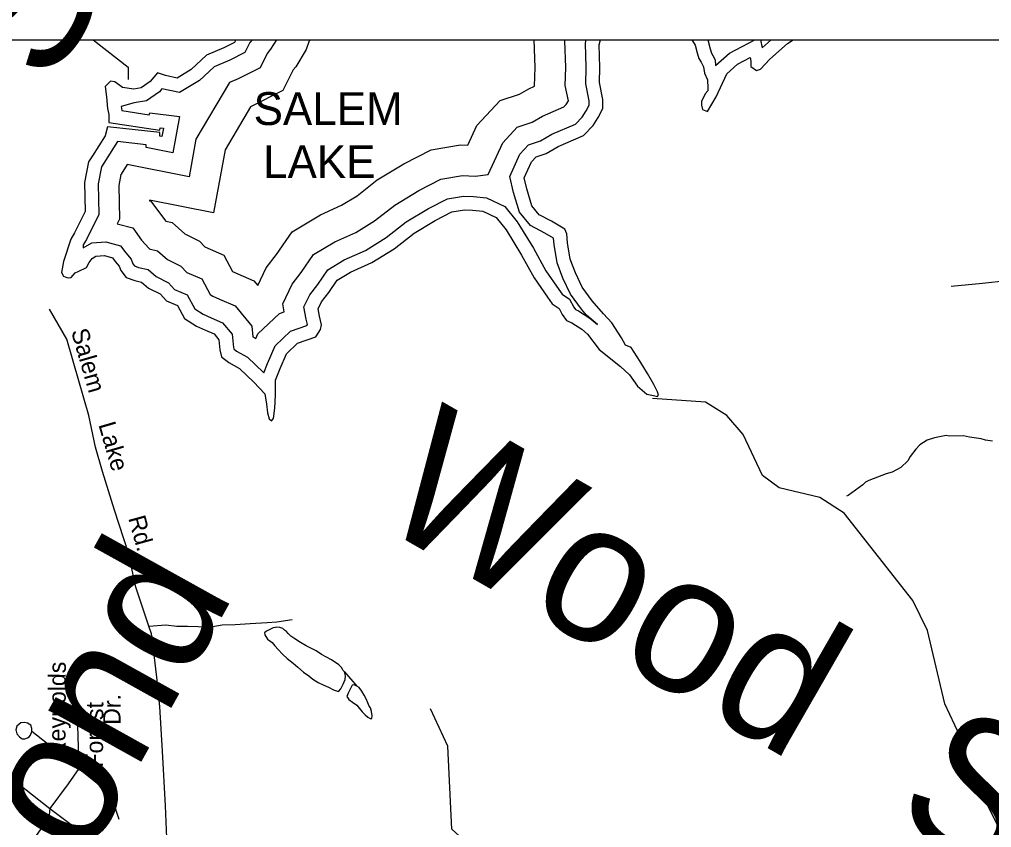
# Model space of a CAD drawing. Extents: x 1553981 to 1780076, y 812965 to 996873.
# Drawn here: x 1635367 to 1636034, y 847614 to 848169 of the extents above; entities that cross this region are included whole.
import ezdxf

# ---------------------------------------------------------------- set-up
doc = ezdxf.new("R2010")
doc.units = 0
for name, color, linetype in [('Default', 7, 'Continuous'), ('Exist Hydrographic Buffer Line', 7, 'Continuous'), ('Exist Hydrographic Creek Single Shore', 7, 'Continuous'), ('Exist Hydrographic Lake Shore', 7, 'Continuous'), ('Exist Hydrographic Lake Shore Label', 7, 'Continuous'), ('Exist Hydrographic Misc Water Feature', 7, 'Continuous'), ('Exist Road Non-System Type 51 Label', 7, 'Continuous'), ('Map Preparation Border County Name Lower Right Label', 7, 'Continuous')]:
    doc.layers.add(name, color=color, linetype=linetype)

msp = doc.modelspace()

# ---------------------------------------------------------------- linework, layer by layer
at = {"layer": 'Default'}
msp.add_lwpolyline([(1632323.05, 848155.4), (1636375.85, 848155.4), (1636375.85, 845052.3), (1632323.05, 845052.3)], close=True, dxfattribs=at)
at = {"layer": 'Exist Hydrographic Buffer Line'}
for points in [[(1635526.68, 848155.4), (1635525.15, 848153.46), (1635521.68, 848146.52), (1635511.34, 848141.25), (1635500.56, 848136.75), (1635490.66, 848127.36), (1635476.8, 848119.11), (1635464.85, 848121.7), (1635463.16, 848119.7), (1635454.17, 848113.38), (1635445.64, 848112.04), (1635436.83, 848109.43), (1635437.36, 848106.72), (1635456.09, 848103.8), (1635456.43, 848105.26), (1635476.78, 848102.72), (1635472.24, 848077.76), (1635454.02, 848081.4), (1635454.02, 848083.21), (1635434.32, 848085.39), (1635424.97, 848070.65), (1635423.24, 848068.01), (1635421.11, 848056.49), (1635421.54, 848035.31), (1635413.13, 848018.27), (1635410.84, 848014.5), (1635410.72, 848012.44), (1635416.72, 848015.91), (1635426.27, 848016.56), (1635436.38, 848013.85), (1635439.94, 848009.02), (1635443.75, 848004.69), (1635444.91, 848001.5), (1635446.05, 848000.04), (1635448.76, 847999.05), (1635455.29, 847997.6), (1635460.79, 847992.73), (1635469.32, 847988.54), (1635473.53, 847983.94), (1635482.19, 847980.19), (1635487.3, 847970.53), (1635493.01, 847966.99), (1635498.61, 847964.37), (1635506.36, 847961.03), (1635512.95, 847953.11), (1635513.82, 847943.94), (1635514.06, 847943.02), (1635515.96, 847941.47), (1635523.6, 847937.3), (1635534.42, 847926.78), (1635534.65, 847926.54), (1635537.24, 847933.12), (1635542.42, 847945.21), (1635552.96, 847955.2), (1635564.21, 847959.15), (1635564.7, 847959.93), (1635563.8, 847963.52), (1635562.28, 847971.99), (1635566.27, 847980.21), (1635571.73, 847987.39), (1635578.59, 847997.37), (1635589.93, 848004.11), (1635604.44, 848010.7), (1635618.76, 848019.45), (1635632.55, 848030.32), (1635647.87, 848039.51), (1635660.7, 848046.15), (1635671.87, 848048.01), (1635678.69, 848047.69), (1635687.64, 848046.77), (1635700.11, 848040.8), (1635708.74, 848030.35), (1635719.77, 848012.15), (1635728.37, 847996.78), (1635737.19, 847983.96), (1635739.4, 847980.74), (1635744.61, 847977.12), (1635747.51, 847971.68), (1635748.64, 847970.09), (1635750.65, 847969.16), (1635758.56, 847964.14), (1635763.81, 847959.76), (1635756.21, 847966.19), (1635752.74, 847970.25), (1635745.13, 847980.65), (1635739.95, 847991.6), (1635735.98, 848002.15), (1635733.92, 848014.68), (1635733.55, 848019.03), (1635727.54, 848022.6), (1635717.76, 848027.73), (1635710.16, 848036.89), (1635706.18, 848050.53), (1635703.5, 848061.44), (1635710.52, 848076.75), (1635716.5, 848083.21), (1635724.72, 848085.9), (1635732.42, 848090.45), (1635748.7, 848097.48), (1635753.29, 848102.25), (1635756.03, 848106.58), (1635758.07, 848110.42), (1635758.07, 848113.35), (1635755.67, 848125.11), (1635755.95, 848136.38), (1635755.46, 848152.99), (1635756.07, 848155.4)], [(1635543.33, 848155.4), (1635539.34, 848148.85), (1635537.04, 848145.92), (1635532.14, 848136.13), (1635517.22, 848128.53), (1635511.14, 848125.99), (1635488.18, 848087.18), (1635483.46, 848061.24), (1635440.97, 848069.74), (1635436.74, 848063.08), (1635436.5, 848062.71), (1635435.14, 848055.35), (1635435.6, 848032.18), (1635434.02, 848028.98), (1635444.74, 848026.1), (1635450.85, 848017.82), (1635456, 848011.96), (1635456.07, 848011.77), (1635461.86, 848010.48), (1635468.67, 848004.46), (1635477.86, 847999.94), (1635481.83, 847995.6), (1635492.26, 847991.08), (1635497.9, 847980.43), (1635499.69, 847979.33), (1635504.35, 847977.14), (1635514.97, 847972.56), (1635526.49, 847958.74), (1635527.19, 847951.29), (1635529.3, 847950.14), (1635530.69, 847953.38), (1635545.5, 847967.42), (1635548.68, 847968.54), (1635547.7, 847974.01), (1635554.29, 847987.57), (1635560.38, 847995.59), (1635568.8, 848007.84), (1635583.44, 848016.54), (1635597.87, 848023.1), (1635610.75, 848030.96), (1635624.58, 848041.87), (1635641.05, 848051.74), (1635656.22, 848059.6), (1635671.05, 848062.07), (1635679.74, 848061.65), (1635688.74, 848062.83), (1635698.72, 848084.62), (1635708.69, 848095.39), (1635718.92, 848098.74), (1635726.06, 848102.95), (1635740.56, 848109.21), (1635742.22, 848110.94), (1635743.77, 848113.39), (1635741.63, 848123.87), (1635741.95, 848136.35), (1635741.4, 848154.53), (1635741.62, 848155.4)], [(1635566.34, 848155.4), (1635565.86, 848154.63), (1635563.85, 848148.7), (1635556.62, 848136.86), (1635554.87, 848134.63), (1635547.83, 848120.56), (1635526.04, 848109.46), (1635525.66, 848109.3), (1635508.17, 848079.73), (1635500.3, 848036.45), (1635456.34, 848045.24), (1635456.35, 848044.73), (1635457.28, 848044.48), (1635467.21, 848031.01), (1635467.43, 848030.75), (1635471.72, 848029.8), (1635480.47, 848022.05), (1635490.67, 848017.04), (1635494.29, 848013.09), (1635507.38, 848007.41), (1635513.35, 847996.13), (1635527.9, 847989.85), (1635530.52, 847986.71), (1635536.31, 847998.62), (1635543.36, 848007.9), (1635554.1, 848023.53), (1635573.7, 848035.18), (1635588.02, 848041.69), (1635598.74, 848048.23), (1635612.63, 848059.18), (1635630.81, 848070.09), (1635649.5, 848079.77), (1635669.81, 848083.15), (1635674.84, 848082.91), (1635681.03, 848096.42), (1635696.99, 848113.66), (1635710.22, 848117.98), (1635716.53, 848121.71), (1635720.61, 848123.47), (1635720.94, 848136.3), (1635720.37, 848155.4)], [(1635839.36, 848155.4), (1635839.4, 848155.34), (1635841.16, 848149.08), (1635842.02, 848146.23), (1635843.03, 848144.49), (1635844.6, 848141.47), (1635844.83, 848137.56), (1635854.39, 848146.25), (1635871.64, 848155.4)], [(1635875.56, 848155.4), (1635876.72, 848149.88), (1635882.99, 848155.4)]]:
    msp.add_lwpolyline(points, dxfattribs=at)
at = {"layer": 'Exist Hydrographic Creek Single Shore'}
for points in [[(1635417.7, 848155.4), (1635441.61, 848136.6), (1635441.61, 848127.99)], [(1636039.28, 847614.53), (1636016.37, 847659.61), (1636012.38, 847677.34), (1636002.25, 847699.29), (1635990.37, 847749.59), (1635980.25, 847770.32), (1635932.99, 847830.37), (1635916.37, 847840.96), (1635888.37, 847847.68), (1635877, 847856.11), (1635863.75, 847884.29), (1635852.5, 847897.24), (1635837.99, 847906.56), (1635801.62, 847908.95)]]:
    msp.add_lwpolyline(points, dxfattribs=at)
at = {"layer": 'Exist Hydrographic Lake Shore'}
for points in [[(1635515.64, 848155.4), (1635514.68, 848153.47), (1635507.4, 848149.77), (1635495.36, 848144.74), (1635484.97, 848134.88), (1635475.18, 848129.05), (1635467.24, 848130.77), (1635461.81, 848132.63), (1635456.78, 848126.67), (1635450.56, 848122.3), (1635445.53, 848121.51), (1635437.72, 848122.57), (1635432.43, 848126.54), (1635429.52, 848126.94), (1635425.81, 848123.36), (1635426.87, 848116.09), (1635427.53, 848108.14), (1635428.33, 848104.04), (1635428.33, 848100.87), (1635428.46, 848098.62), (1635463.27, 848093.19), (1635463.66, 848094.91), (1635465.78, 848094.65), (1635464.72, 848088.82), (1635463.4, 848089.09), (1635463.4, 848091.6), (1635427.53, 848095.57), (1635425.81, 848089.48), (1635417.08, 848075.72), (1635414.37, 848071.55), (1635411.72, 848057.26), (1635412.12, 848037.41), (1635404.9, 848022.79), (1635402.26, 848018.42), (1635397.29, 848003), (1635395.97, 847995.46), (1635397.29, 847992.94), (1635399.54, 847992.15), (1635400.6, 847991.88), (1635402.46, 847992.15), (1635405.37, 847995.33), (1635407.22, 847996.12), (1635413.04, 847999.03), (1635414.76, 848002.34), (1635417.01, 848005.25), (1635419.53, 848006.71), (1635425.35, 848007.1), (1635430.78, 848005.65), (1635432.63, 848003.13), (1635435.54, 847999.83), (1635436.6, 847996.91), (1635440.3, 847992.15), (1635446.13, 847990.03), (1635450.89, 847988.97), (1635455.52, 847984.87), (1635463.6, 847980.9), (1635467.96, 847976.14), (1635475.44, 847972.89), (1635480.2, 847963.89), (1635488.54, 847958.73), (1635494.76, 847955.82), (1635500.59, 847953.31), (1635503.89, 847949.34), (1635504.56, 847942.32), (1635505.75, 847937.69), (1635510.71, 847933.66), (1635517.99, 847929.69), (1635527.78, 847920.16), (1635535.46, 847912.22), (1635536.52, 847905.2), (1635537.18, 847899.11), (1635538.37, 847895.01), (1635540.09, 847893.56), (1635541.28, 847895.28), (1635542.34, 847902.29), (1635542.74, 847911.29), (1635542.74, 847921.48), (1635545.91, 847929.55), (1635550.28, 847939.74), (1635557.95, 847947.02), (1635570.39, 847951.39), (1635573.57, 847956.42), (1635574.43, 847959.66), (1635572.97, 847965.48), (1635572.05, 847970.64), (1635574.3, 847975.28), (1635579.33, 847981.89), (1635585.15, 847990.36), (1635594.28, 847995.79), (1635608.84, 848002.41), (1635624.12, 848011.74), (1635637.89, 848022.59), (1635652.44, 848031.32), (1635663.69, 848037.14), (1635672.43, 848038.6), (1635677.99, 848038.34), (1635685.07, 848037.61), (1635694.2, 848033.24), (1635701.08, 848024.9), (1635711.67, 848007.43), (1635720.4, 847991.82), (1635729.47, 847978.65), (1635732.64, 847974.02), (1635737.41, 847970.71), (1635739.52, 847966.74), (1635742.44, 847962.64), (1635746.14, 847960.92), (1635753.02, 847956.55), (1635756.99, 847953.24), (1635765, 847942.72), (1635779.56, 847931.07), (1635785.64, 847925.25), (1635791.2, 847917.58), (1635797.62, 847912.08), (1635802.25, 847911.03), (1635804.9, 847910.36), (1635805.56, 847911.29), (1635804.9, 847913.54), (1635802.38, 847918.57), (1635798.02, 847926.24), (1635792.99, 847934.32), (1635786.77, 847944.11), (1635783.06, 847945.57), (1635780.15, 847950.59), (1635773.67, 847960.92), (1635767.78, 847967.07), (1635760.1, 847976.07), (1635753.22, 847985.47), (1635748.59, 847995.26), (1635745.08, 848004.59), (1635743.23, 848015.84), (1635742.7, 848022.06), (1635741.24, 848025.37), (1635732.11, 848030.79), (1635723.78, 848035.16), (1635718.61, 848041.38), (1635715.24, 848052.96), (1635713.39, 848060.5), (1635718.42, 848071.49), (1635721.72, 848075.06), (1635728.61, 848077.31), (1635736.68, 848082.07), (1635754.15, 848089.62), (1635760.7, 848096.43), (1635764.14, 848101.86), (1635767.45, 848108.08), (1635767.45, 848114.3), (1635765.07, 848125.94), (1635765.33, 848136.4), (1635764.87, 848151.95), (1635765.74, 848155.4)], [(1635828.55, 848155.4), (1635828.98, 848154.53), (1635830.71, 848151.62), (1635832.16, 848146.46), (1635833.35, 848142.49), (1635834.81, 848139.97), (1635836.53, 848136.66), (1635837.32, 848132.3), (1635839.18, 848127.93), (1635839.44, 848122.11), (1635839.44, 848120.25), (1635837.72, 848118.14), (1635835.2, 848112.98), (1635835.2, 848110.46), (1635835.87, 848107.55), (1635839.18, 848106.09), (1635845.26, 848116.15), (1635852.54, 848131.9), (1635859.82, 848138.52), (1635868.55, 848143.15), (1635869.08, 848140.63), (1635869.08, 848137.06), (1635872.92, 848134.15), (1635875.57, 848135.08), (1635882.05, 848142.09), (1635894.1, 848152.68), (1635897.97, 848155.4)]]:
    msp.add_lwpolyline(points, dxfattribs=at)
at = {"layer": 'Exist Hydrographic Misc Water Feature'}
for p, q in [((1635589.26, 847722.32), (1635590.08, 847721.35)), ((1635590.08, 847721.35), (1635598.48, 847711.51)), ((1635607.99, 847696.59), (1635607.14, 847697.7))]:
    msp.add_line(p, q, dxfattribs=at)
for points in [[(1636034.99, 847879.73), (1636030, 847880.28), (1636027.01, 847881.3), (1636019.03, 847882.36), (1636015.04, 847883.39), (1636005.04, 847883.22), (1636003.05, 847883.49), (1635995.05, 847882.06), (1635990.04, 847880.35), (1635985.03, 847877.14), (1635982.26, 847874.16), (1635978.48, 847869.2), (1635976.71, 847866.22), (1635971.93, 847861.51), (1635965.91, 847858.31), (1635961.91, 847857.34), (1635949.89, 847852.69), (1635947.63, 847851.46), (1635945.87, 847849.72), (1635935.83, 847842.31), (1635934.69, 847842.05)], [(1635542.47, 847751.86), (1635541.24, 847751.57), (1635539.32, 847750.5), (1635536.53, 847749.29), (1635535.12, 847748.13), (1635535.46, 847746.81), (1635537.33, 847743.85), (1635540.38, 847741.46), (1635542.34, 847739.08), (1635544.59, 847736.7), (1635547.64, 847733.36)], [(1635589.26, 847722.32), (1635588.05, 847724.39), (1635586.15, 847726.03), (1635581.2, 847729.47), (1635574.28, 847733.31), (1635570.56, 847735.78), (1635567.5, 847737.28), (1635563.85, 847739.24), (1635559.99, 847741.35), (1635556.06, 847743.9), (1635553.29, 847745.84), (1635551.41, 847747.55), (1635550.32, 847748.96), (1635549.01, 847750), (1635547.78, 847750.98), (1635545.65, 847751.66), (1635543.31, 847752.06), (1635542.47, 847751.86)], [(1635547.64, 847733.36), (1635550.83, 847730.45), (1635554.83, 847727.17), (1635558.09, 847724.49), (1635561.88, 847721.06), (1635565.73, 847718.52), (1635568.42, 847716.28), (1635572.06, 847714.03), (1635575.93, 847712.07), (1635579.07, 847710.71), (1635582.65, 847709.05), (1635586.01, 847707.9), (1635587.57, 847709.72), (1635589.15, 847712.78), (1635590.58, 847716.06), (1635590.76, 847718.48), (1635590.08, 847721.35)], [(1635598.48, 847711.51), (1635596.76, 847712.27), (1635595.36, 847712.11), (1635594.48, 847710.31), (1635592.66, 847706.68), (1635591.77, 847704.37), (1635593.12, 847702.37), (1635595.52, 847700.46), (1635598.58, 847698.43), (1635600.39, 847696.15), (1635602.25, 847693.88), (1635604.21, 847691.76), (1635606.06, 847690.27), (1635607.63, 847689.23), (1635608.92, 847689.28), (1635609.15, 847691.05), (1635608.7, 847694.06), (1635607.99, 847696.59)], [(1635607.14, 847697.7), (1635606.08, 847700.01), (1635604.89, 847702.66), (1635603.64, 847705.34), (1635602, 847708.03), (1635600.09, 847710.45), (1635598.48, 847711.51)]]:
    msp.add_lwpolyline(points, dxfattribs=at)
at = {"layer": 'Map Preparation Border County Name Lower Right Label'}
for points in [[(1636086.61, 847934.74), (1636081.66, 847941.02), (1636075.19, 847947.55), (1636071.37, 847952.71), (1636068.18, 847959.43), (1636066.07, 847965.1), (1636063.86, 847972.12), (1636060.89, 847981.39), (1636059.68, 847984.39), (1636057.8, 847986.53), (1636056.45, 847987.9), (1636054.44, 847988.92), (1636051.71, 847989.68), (1636048.11, 847989.83), (1636044.71, 847989.72), (1636027.96, 847988.08), (1636006.46, 847985.97)], [(1635455.82, 847752.75), (1635446.9, 847779.53), (1635441.86, 847802.81), (1635432.18, 847832.21), (1635424.11, 847858.9), (1635419.22, 847875.66), (1635414.59, 847897.24), (1635407.75, 847921.04), (1635399.43, 847949.83), (1635387.68, 847970.38)], [(1635455.82, 847752.75), (1635467.55, 847753.59), (1635475.04, 847752.78), (1635482.42, 847752.72), (1635489.67, 847752.43), (1635498.45, 847752.17), (1635506.05, 847753.68), (1635515.07, 847753.74), (1635525.45, 847754.61), (1635537.05, 847755.27), (1635543.65, 847755.66), (1635554.31, 847757.21)], [(1635461.25, 847717.75), (1635459.58, 847733.01), (1635457.68, 847747.51), (1635455.82, 847752.75)], [(1635468.7, 847566.87), (1635468.54, 847596.23), (1635467.23, 847629.23), (1635465.19, 847666.74), (1635463.39, 847697.49), (1635461.25, 847717.75)], [(1635406.47, 847699.06), (1635407.7, 847654.86)], [(1635645.63, 847465.69), (1635650.64, 847490.15), (1635663.16, 847545.18), (1635679.65, 847598.75), (1635663.78, 847613.31), (1635661.13, 847670.22), (1635649.14, 847695.91)], [(1635374.67, 847677.92), (1635375.49, 847680.33), (1635375.48, 847682.34), (1635374.75, 847684.6), (1635372.51, 847686.1), (1635370.61, 847686.54), (1635367.96, 847686.24), (1635366.51, 847685.14), (1635365.26, 847683.89), (1635364.63, 847681.38), (1635365.23, 847678.64), (1635366.96, 847676.63), (1635368.96, 847675.36), (1635370.71, 847675.35), (1635372.45, 847676.09), (1635373.71, 847676.59), (1635374.67, 847677.92)], [(1635407.7, 847654.86), (1635375.49, 847680.33)], [(1635340.01, 847665.05), (1635387.76, 847627.54)], [(1635407.7, 847654.86), (1635400.34, 847644.42), (1635387.76, 847627.54)], [(1635407.7, 847654.86), (1635422.42, 847643.19), (1635430.09, 847635.52), (1635435.31, 847620.17)], [(1635387.76, 847627.54), (1635387.15, 847620.78), (1635380.09, 847611.27), (1635373.04, 847600.83), (1635369.05, 847584.56), (1635368.45, 847556.44)], [(1635387.76, 847627.54), (1635468.7, 847566.87)]]:
    msp.add_lwpolyline(points, dxfattribs=at)

# ---------------------------------------------------------------- texts
at = {"layer": 'Exist Hydrographic Lake Shore Label'}
for s, p in [('SALEM', (1635527.76, 848096.79)), ('LAKE', (1635534.27, 848060.38))]:
    msp.add_text(s, height=22.556, dxfattribs=at).set_placement(p)
at = {"layer": 'Exist Road Non-System Type 51 Label'}
for s, height, rotation, p in [('St.', 95, 60.34247, (1635388.34, 848121.94)), ('Salem', 11.875, 286.12206, (1635402.33, 847955.23)), ('Wood', 95, 330.11051, (1635609.23, 847824.87)), ('Lake', 11.875, 286.25972, (1635421.11, 847891.11)), ('Rd.', 11.875, 285.44588, (1635441.6, 847826.88)), ('Lomond', 95, 60.90149, (1635291.84, 847374.17)), ('Reynolds', 11.875, 89.74963, (1635398.59, 847662.04)), ('Dr.', 11.875, 89.74963, (1635436.37, 847684.88)), ('Forest', 11.875, 89.56884, (1635424.28, 847655.48)), ('St.', 95, 330.24032, (1635964.56, 847620.82))]:
    msp.add_text(s, height=height, rotation=rotation, dxfattribs=at).set_placement(p)

doc.saveas('drawing.dxf')
